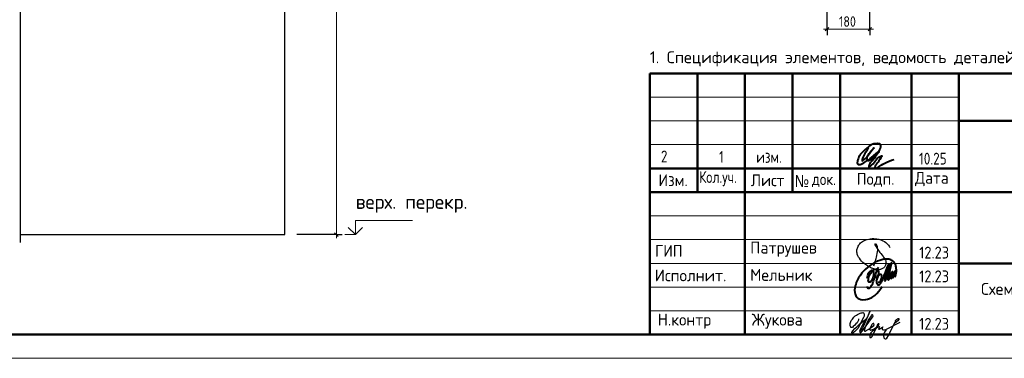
# Model space of a CAD drawing. Header units: millimetres. Extents: x -49773 to 2322955, y -3321 to 58485.
# Tile 262 of 580: x 1078857 to 1099563, y -2413 to 4718. Entities that reach past the tile are written whole.
import ezdxf

# ---------------------------------------------------------------- set-up
doc = ezdxf.new("R2010")
doc.units = ezdxf.units.MM
for name, color, linetype, lineweight in [('Standard', 7, 'Continuous', 25), ('Высотная отметки_ общее', 7, 'Continuous', 13), ('Основная', 7, 'Continuous', 40), ('Размерная линия_ общее', 7, 'Continuous', 13), ('Стена наружная_ Сайдинг', 7, 'Continuous', 35), ('Стена_ общее', 7, 'Continuous', 35)]:
    doc.layers.add(name, color=color, linetype=linetype, lineweight=lineweight)
doc.styles.add('GOST 2.304-81', font='txt')
doc.styles.add('ISOCPEUR', font='txt')
doc.styles.add('Segoe UI Symbol', font='txt')

# ---------------------------------------------------------------- blocks, each defined once
blk = doc.blocks.new('яяя')
at = {"lineweight": 30}
for points in [[(345424, 110432), (345425, 110410), (345424, 110397), (345417, 110379), (345406, 110350), (345390, 110319), (345357, 110275), (345310, 110221), (345265, 110176), (345198, 110110), (345161, 110077), (345133, 110066), (345116, 110066), (345102, 110075), (345090, 110091), (345082, 110115), (345074, 110146), (345066, 110182), (345064, 110206), (345067, 110234), (345077, 110278), (345095, 110320), (345114, 110361), (345134, 110395), (345159, 110428), (345195, 110469), (345228, 110506), (345284, 110560), (345331, 110595), (345379, 110625), (345435, 110648), (345486, 110670), (345532, 110686), (345573, 110696), (345605, 110698), (345621, 110695), (345635, 110687), (345648, 110671), (345656, 110649), (345659, 110625), (345659, 110583), (345656, 110553), (345647, 110523), (345635, 110489), (345387, 110033), (345349, 109985), (345311, 109948), (345247, 109889), (345209, 109858), (345192, 109844), (345180, 109837), (345157, 109833), (345150, 109835), (345140, 109842), (345135, 109856), (345138, 109881), (345148, 109892), (345183, 109930), (345267, 110024), (345343, 110105), (345455, 110213), (345617, 110343), (345775, 110456), (345811, 110526), (345838, 110607), (345890, 110740), (345902, 110771), (345698, 110295), (345672, 110226), (345626, 110132), (345572, 110032), (345518, 109953), (345481, 109918), (345497, 110001), (345567, 110147), (345655, 110301), (345760, 110442)], [(345481, 109918), (345476, 109896), (345475, 109874), (345485, 109861), (345506, 109866), (345539, 109891), (345632, 109983), (345968, 110450), (346022, 110527), (346029, 110560), (346027, 110579), (346026, 110590), (346010, 110605), (345993, 110609), (345975, 110601), (345962, 110584), (345954, 110562), (345857, 110421), (345783, 110292), (345741, 110183), (345701, 110079), (345665, 109985), (345660, 109952), (345666, 109929), (345669, 109915), (345682, 109910), (345702, 109914), (345735, 109941), (345846, 110007), (346065, 110160), (346075, 110193), (346070, 110217), (346066, 110236), (346052, 110241), (346030, 110241), (346007, 110228), (345978, 110203), (345960, 110164), (345892, 110010), (345895, 109986), (345904, 109966), (345925, 109964), (345969, 109968), (346045, 110000), (346218, 110114), (346261, 110154), (346280, 110184), (346282, 110210), (346278, 110225), (346263, 110229), (346241, 110222), (346220, 110198), (346162, 110049), (345989, 109904), (345932, 109849), (345906, 109805), (345891, 109739), (345890, 109690), (345899, 109652), (345924, 109647), (345956, 109655), (345980, 109674), (346058, 109838), (346158, 110046), (346261, 110098), (346314, 110120), (346292, 110079), (346269, 110036), (346261, 110008), (346267, 109998), (346293, 109998), (346363, 110039), (346445, 110095), (346421, 110068), (346414, 110040), (346407, 110011), (346416, 109990), (346466, 109972), (346509, 109977), (346574, 109984), (347172, 110293)], [(346586, 109971), (346543, 109917), (346509, 109873), (346489, 109825), (346475, 109767), (346472, 109710), (346478, 109675), (346485, 109641), (346501, 109621), (346517, 109602), (346542, 109589), (346568, 109592), (346605, 109620), (346680, 109731), (346736, 109842), (346865, 110115), (346962, 110290), (346969, 110318), (346979, 110360), (347013, 110403), (347056, 110434), (347091, 110450), (347109, 110450), (347121, 110434), (347115, 110405), (347072, 110355), (347012, 110307), (346924, 110222)]]:
    blk.add_lwpolyline(points, dxfattribs=at)
blk = doc.blocks.new('Из_буфера32210')
at = {"color": 7, "lineweight": 25}
blk.add_lwpolyline([(357, 84), (386, 160), (399, 213), (405, 239), (412, 268), (420, 299), (427, 339), (434, 380), (437, 414), (438, 442), (436, 466), (430, 489), (425, 504), (417, 519), (409, 531), (405, 535), (403, 536), (400, 539), (394, 541), (387, 543), (383, 542), (379, 539), (377, 534), (377, 528), (379, 523), (438, 428), (470, 382), (484, 365), (504, 341), (528, 310), (551, 280), (562, 264), (575, 247), (582, 235), (589, 220), (599, 198), (606, 184), (610, 167), (611, 155), (612, 143), (611, 127), (609, 116), (603, 96), (596, 82), (588, 69), (579, 56), (563, 43), (551, 34), (539, 25), (524, 16), (511, 10), (494, 5), (481, 3), (456, 0), (432, 1), (415, 3), (396, 6), (375, 11), (355, 19), (336, 24), (310, 31), (293, 39), (269, 53), (243, 69), (223, 80), (202, 93), (180, 109), (152, 128), (126, 152), (98, 182), (77, 211), (52, 241), (32, 266), (20, 293), (8, 329), (3, 348), (1, 373), (0, 393), (1, 417), (6, 440), (13, 454), (20, 476), (26, 497), (38, 517), (47, 529), (60, 548), (75, 563), (95, 581), (115, 593), (135, 606), (161, 618), (187, 628), (213, 638), (251, 647), (282, 653), (319, 655), (353, 655), (384, 652), (418, 648), (460, 641), (503, 628), (544, 611), (579, 594), (611, 573), (639, 545), (666, 515), (679, 496), (694, 471)], dxfattribs=at)
blk = doc.blocks.new('Из_буфера5543')
at = {"layer": 'Основная'}
for points in [[(762, 497), (761, 475), (762, 458), (767, 452), (778, 451), (786, 456), (792, 470), (796, 479), (799, 485), (802, 495), (805, 507), (808, 516), (812, 533), (814, 535), (801, 505), (800, 490), (800, 477), (805, 470), (820, 476), (824, 483), (826, 494), (829, 504), (833, 526), (835, 530), (842, 548), (846, 564), (852, 580), (855, 593), (859, 605), (862, 610), (866, 617), (856, 574), (856, 555), (851, 540), (848, 519), (849, 504), (848, 495), (853, 493), (861, 496), (863, 501), (868, 518), (873, 541), (876, 550), (880, 574), (883, 591), (886, 612), (881, 686), (874, 707), (870, 726), (859, 756), (851, 767), (838, 790), (819, 809), (794, 828), (785, 830), (763, 839), (748, 848), (721, 853), (704, 855), (666, 856), (639, 856), (599, 849), (579, 842), (535, 829), (485, 816), (420, 783), (378, 759), (341, 732), (282, 688), (227, 640), (195, 610), (157, 566), (127, 518), (88, 464), (57, 403), (39, 361), (27, 325), (16, 296), (6, 253), (0, 203), (7, 156), (13, 124), (29, 84), (60, 48), (75, 35), (98, 20), (138, 4), (165, 0), (237, 4), (277, 13), (317, 25), (365, 46), (428, 93), (474, 130), (516, 180), (554, 236), (582, 281)], [(265, 457), (281, 514), (299, 558), (312, 579), (332, 604), (345, 612), (360, 622), (376, 623), (382, 623), (387, 620), (391, 616), (396, 603), (399, 595), (402, 580), (403, 561), (401, 532), (394, 489), (386, 464), (379, 450), (372, 431), (365, 419), (358, 406), (348, 395), (338, 381), (328, 373), (313, 368), (304, 368), (296, 375), (294, 382), (290, 395), (293, 410), (293, 423), (297, 453), (305, 480), (308, 489), (320, 515), (328, 532), (344, 563), (361, 581), (377, 600), (395, 620), (414, 636), (448, 646), (472, 651), (482, 649), (493, 639), (502, 619), (507, 608), (508, 574), (505, 541), (499, 519), (483, 494), (469, 476), (459, 470), (443, 469), (439, 469)], [(503, 678), (478, 638), (464, 604), (452, 565), (440, 538), (428, 496), (422, 475), (417, 459), (413, 438), (402, 411), (395, 387), (383, 357), (378, 335), (370, 322), (367, 317), (359, 302), (348, 280), (336, 260), (324, 251), (310, 240), (299, 237), (292, 237), (288, 239), (281, 248), (278, 254), (278, 272), (276, 276), (276, 280)], [(496, 377), (509, 373), (536, 381), (548, 392), (559, 405), (565, 424), (573, 446), (576, 461), (579, 481), (579, 496), (575, 512), (567, 526), (551, 531), (538, 533), (529, 527), (518, 519), (505, 506), (501, 498), (495, 491), (490, 482), (482, 466), (479, 458), (472, 435), (468, 429), (464, 416), (460, 401), (461, 392), (462, 373), (465, 356), (469, 345), (477, 337), (483, 324), (496, 316), (511, 315), (524, 318), (535, 326), (547, 340), (554, 347), (566, 364), (572, 374), (579, 385), (593, 419), (599, 436), (606, 452), (616, 479), (623, 504), (629, 521), (635, 533), (637, 542), (643, 556), (644, 557), (652, 576), (658, 592), (688, 673), (724, 750), (651, 489), (636, 412), (636, 406), (639, 402), (645, 401), (649, 402), (651, 406), (655, 416), (660, 420), (661, 427), (665, 436), (668, 446), (753, 720), (780, 779), (715, 511), (710, 476), (706, 424), (712, 420), (718, 419), (725, 426), (729, 430), (733, 436), (737, 445), (741, 458), (745, 471), (747, 484), (749, 488), (761, 511), (768, 534), (772, 548), (776, 561), (781, 570), (788, 582), (792, 587), (802, 594), (804, 592), (807, 589), (807, 579), (807, 575), (804, 562), (805, 556), (800, 541), (793, 526), (784, 512), (774, 498), (767, 491), (762, 486), (760, 488), (763, 507), (764, 513), (767, 525), (769, 537), (771, 545)]]:
    blk.add_lwpolyline(points, dxfattribs=at)

msp = doc.modelspace()

# ---------------------------------------------------------------- linework, layer by layer
at = {"layer": 'Standard', "color": 7, "linetype": 'Continuous', "lineweight": 25, "transparency": 33554687}
msp.add_line((1078876.1, 24.9), (1078876.1, 10758.3), dxfattribs=at)
at = {"layer": 'Standard', "color": 7, "linetype": 'Continuous', "lineweight": 13, "transparency": 33554687}
msp.add_lwpolyline([(1051708.1, -2413.2), (1111108.1, -2413.2), (1111108.1, 39586.8), (1051708.1, 39586.8), (1051708.1, -2413.2)], close=True, dxfattribs=at)
at = {"layer": 'Standard', "color": 7, "linetype": 'Continuous', "lineweight": 50, "transparency": 33554687}
msp.add_lwpolyline([(1053708.1, 39086.8), (1110608.1, 39086.8), (1110608.1, -1913.2), (1053708.1, -1913.2), (1053708.1, 39086.8)], close=True, dxfattribs=at)
at = {"layer": 'Высотная отметки_ общее', "color": 7, "linetype": 'Continuous', "lineweight": 13, "transparency": 33554687}
for p, q in [((1085916.7, 191.6), (1085916.7, 491.6)), ((1085916.7, 491.6), (1087116.7, 491.6)), ((1085916.7, 191.6), (1085766.7, 341.6)), ((1085916.7, 191.6), (1086066.7, 341.6)), ((1085916.7, 191.6), (1085696.2, 191.6)), ((1085916.7, 191.6), (1085916.7, 191.6)), ((1085916.7, 191.6), (1085916.7, 191.6)), ((1085916.7, 191.6), (1085916.7, 191.6)), ((1085916.7, 191.6), (1085916.7, 191.6))]:
    msp.add_line(p, q, dxfattribs=at)
at = {"layer": 'Основная', "color": 7, "ltscale": 100}
msp.add_spline([(1096700.8, 2024.3), (1096631.5, 1897.9), (1096574.4, 1776), (1096574.4, 1748), (1096609.1, 1765.9), (1096706.4, 1871.1), (1096818.2, 2018.7), (1096737.7, 1914.7), (1096675.1, 1819.6), (1096682.9, 1758.1), (1096742.2, 1763.7), (1096820.5, 1829.7), (1096912.2, 1938.2), (1096963.6, 2042.2), (1096956.9, 2090.3), (1096872.6, 2106.5), (1096798.1, 2095.9), (1096668.4, 2010.9), (1096550.9, 1901.3), (1096493.9, 1804), (1096472.7, 1731.3), (1096473.8, 1684.3), (1096514, 1666.4), (1096582.3, 1689.9), (1096770.1, 1815.1), (1096924.5, 1942.6), (1096768.8, 1731.8), (1096713.2, 1634.5), (1096713.1, 1616.1), (1096746.7, 1632.8), (1096840.6, 1730.1), (1096965.9, 1845.3), (1096984.9, 1849.8), (1096967, 1807.3), (1096889.9, 1695.5), (1096842.8, 1608.2), (1096849.6, 1589.2), (1096885.3, 1598.2), (1097048.6, 1697.7), (1097243.2, 1776)], degree=3, dxfattribs=at)
at = {"layer": 'Размерная линия_ общее', "color": 253, "linetype": 'Continuous', "lineweight": -3, "true_color": 0xa0a0a0, "transparency": 33554687}
for p, q in [((1095835, 4519.1), (1095835, 5285.8)), ((1096735, 4519.1), (1096735, 5253.5)), ((1095835, 4519.1), (1095835, 4644.1)), ((1096735, 4519.1), (1096735, 4644.1)), ((1095835, 4519.1), (1095835, 4394.1)), ((1096735, 4519.1), (1096735, 4394.1)), ((1085516.7, 191.6), (1084685.7, 191.6)), ((1085516.7, 191.6), (1085391.7, 191.6)), ((1085516.7, 191.6), (1085641.7, 191.6))]:
    msp.add_line(p, q, dxfattribs=at)
at = {"layer": 'Размерная линия_ общее', "color": 7, "linetype": 'Continuous', "lineweight": 25, "transparency": 33554687}
for p, q in [((1095872.5, 4556.6), (1095797.5, 4481.6)), ((1096772.5, 4556.6), (1096697.5, 4481.6)), ((1085554.2, 154.1), (1085479.2, 229.1))]:
    msp.add_line(p, q, dxfattribs=at)
at = {"layer": 'Размерная линия_ общее', "color": 7, "linetype": 'Continuous', "lineweight": 13, "transparency": 33554687}
for p, q in [((1095835, 4519.1), (1095760, 4519.1)), ((1096735, 4519.1), (1095835, 4519.1)), ((1096735, 4519.1), (1096810, 4519.1)), ((1085516.7, 191.6), (1085516.7, 116.6))]:
    msp.add_line(p, q, dxfattribs=at)
msp.add_lwpolyline([(1085516.7, 191.6), (1085516.7, 5109.2), (1085516.7, 5109.2), (1085516.7, 10591.6)], dxfattribs=at)
at = {"layer": 'Стена наружная_ Сайдинг', "color": 7, "linetype": 'Continuous', "lineweight": 50, "transparency": 33554687}
for p, q in [((1092108, 3586.8), (1110608.1, 3586.8)), ((1092108, -1913.2), (1092108, 3586.8)), ((1096108, -1913.2), (1096108, 3586.8)), ((1098608, 2586.8), (1110608.1, 2586.8)), ((1098608, 1586.8), (1092108, 1586.8)), ((1092108, 1086.8), (1098608, 1086.8)), ((1098608, 1086.8), (1110608.1, 1086.8)), ((1098608, -413.2), (1110608.1, -413.2)), ((1092108, -1913.2), (1110608.1, -1913.2))]:
    msp.add_line(p, q, dxfattribs=at)
at = {"layer": 'Стена наружная_ Сайдинг', "color": 7, "linetype": 'Continuous', "lineweight": 13, "transparency": 33554687}
for p, q in [((1092108, 3086.8), (1098608, 3086.8)), ((1092108, 2586.8), (1098608, 2586.8)), ((1092108, 2086.8), (1098608, 2086.8)), ((1092108, 586.8), (1098608, 586.8)), ((1092108, 86.8), (1098608, 86.8)), ((1092108, -413.2), (1098608, -413.2)), ((1092108, -913.2), (1098608, -913.2)), ((1092108, -1413.2), (1098608, -1413.2))]:
    msp.add_line(p, q, dxfattribs=at)
at = {"layer": 'Стена наружная_ Сайдинг', "color": 7, "linetype": 'Continuous', "lineweight": 50, "transparency": 33554687}
for points in [[(1093108, 3586.8), (1093108, 2336.8), (1093108, 1086.8)], [(1094108, 3586.8), (1094108, 836.8), (1094108, -1913.2)], [(1095108, 3586.8), (1095108, 2336.8), (1095108, 1086.8)], [(1097608, 3586.8), (1097608, 836.8), (1097608, -1913.2)], [(1098608, 3586.8), (1098608, 836.8), (1098608, -1913.2)]]:
    msp.add_lwpolyline(points, dxfattribs=at)
at = {"layer": 'Стена_ общее', "color": 7, "linetype": 'Continuous', "lineweight": 25, "transparency": 33554687}
for p, q in [((1084436.1, 191.6), (1084436.1, 10591.6)), ((1078876.1, 191.6), (1084436.1, 191.6))]:
    msp.add_line(p, q, dxfattribs=at)

# ---------------------------------------------------------------- block references
at = {"color": 1, "ltscale": 100}
msp.add_blockref('Из_буфера32210', (1096463.1, -547.4), dxfattribs=at)
at = {"color": 2, "lineweight": 60, "xscale": 0.5, "yscale": 0.5, "zscale": 0.5}
msp.add_blockref('яяя', (923787.3, -56799.7), dxfattribs=at)
at = {"layer": 'Основная'}
msp.add_blockref('Из_буфера5543', (1096410.5, -1180.1), dxfattribs=at)

# ---------------------------------------------------------------- texts
at = {"layer": 'Standard', "color": 7, "linetype": 'Continuous', "lineweight": 18, "transparency": 33554687, "insert": (1092108, 3733.9), "char_height": 250, "width": 14799.154, "attachment_point": 7, "style": 'ISOCPEUR'}
msp.add_mtext('\\A1;{\\fISOCPEUR|i0|b0;\\H250.000000;\\W1.000000;\\C7;1. Спецификация элементов, ведомость деталей, ведомость расхода стали см. лист КЖ-22.}\\P', dxfattribs=at)
at = {"layer": 'Standard', "color": 7, "linetype": 'Continuous', "lineweight": 25, "transparency": 33554687, "char_height": 250}
for s, insert, width, attachment_point, style in [('2', (1092410.1, 1961.5), 283.333, 2, 'GOST 2.304-81'), ('1', (1093614.6, 1952.6), 283.333, 2, 'GOST 2.304-81'), ('изм.', (1094614.6, 1952.6), 283.333, 2, 'GOST 2.304-81'), ('10.25', (1097768.5, 1666.7), 693.365, 7, 'GOST 2.304-81'), ('\\W0.93;Изм.', (1092289.2, 1211.5), 752.89, 7, 'ISOCPEUR'), ('\\W0.79;Кол.уч.', (1093144.7, 1211.5), 973.664, 7, 'ISOCPEUR'), ('\\W0.94;Лист', (1094233, 1211.5), 866.919, 7, 'ISOCPEUR'), ('\\W0.94;Подп.', (1096458, 1201.1), 916.954, 7, 'ISOCPEUR'), ('\\W0.94;Дата', (1097685.2, 1211.5), 967.75, 7, 'ISOCPEUR'), ('\\W0.91;№', (1095153.5, 1194.2), 477.949, 7, 'Segoe UI Symbol'), ('\\W0.84;док.', (1095517.7, 1194.2), 649.802, 7, 'ISOCPEUR'), ('\\W0.92;ГИП', (1092218.7, -275.8), 689.612, 7, 'ISOCPEUR'), ('\\W0.97;Патрушев', (1094218.9, -275.8), 1670.192, 7, 'ISOCPEUR'), ('\\W0.88;12.23', (1097771.1, -312), 834.272, 7, 'ISOCPEUR'), ('\\W0.97;Исполнит.', (1092213.1, -791.5), 1645.076, 7, 'ISOCPEUR'), ('\\W0.96;Мельник', (1094218.9, -781.9), 1394.321, 7, 'ISOCPEUR'), ('\\W0.88;12.23', (1097771.1, -812), 834.272, 7, 'ISOCPEUR'), ('\\W0.96;Н.контр', (1092275.6, -1791.5), 1319.141, 7, 'ISOCPEUR'), ('\\W0.96;Жукова', (1094250.5, -1791.5), 1269.071, 7, 'ISOCPEUR'), ('\\W0.88;12.23', (1097771.1, -1812), 834.272, 7, 'ISOCPEUR')]:
    msp.add_mtext(s, dxfattribs=dict(at, insert=insert, width=width, attachment_point=attachment_point, style=style))
at = {"layer": 'Standard', "color": 7, "linetype": 'Continuous', "lineweight": 25, "transparency": 33554687, "insert": (1102151.3, -826.9), "char_height": 250, "width": 6366.875, "attachment_point": 2, "line_spacing_factor": 0.903614}
msp.add_mtext('\\A1;{\\fISOCPEUR|i0|b0;\\H250.000000;\\W1.000000;\\C7;Схема армирования стен шахты лифта}\\P{\\fISOCPEUR|i0|b0;\\H250.000000;\\W1.000000;\\C7;9-11 этажа (секции 1, 2)}\\P', dxfattribs=at)
at = {"layer": 'Высотная отметки_ общее', "color": 7, "linetype": 'Continuous', "lineweight": 25, "transparency": 33554687, "insert": (1085922.7, 652.8), "char_height": 300, "width": 2604.486, "attachment_point": 7, "style": 'ISOCPEUR'}
msp.add_mtext('\\W0.98;верх. перекр.', dxfattribs=at)
at = {"layer": 'Размерная линия_ общее', "color": 7, "linetype": 'Continuous', "lineweight": 25, "transparency": 33554687, "insert": (1096087, 4569.1), "char_height": 220, "width": 508.571, "attachment_point": 7, "style": 'ISOCPEUR'}
msp.add_mtext('\\W0.83;180', dxfattribs=at)

doc.saveas('drawing.dxf')
